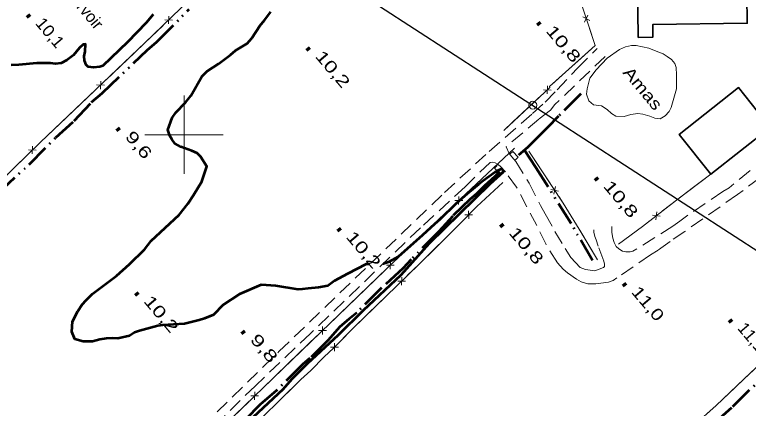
# Model space of a CAD drawing. Extents: x 386081 to 389416, y 5130568 to 5134082.
# Drawn here: x 386756.8 to 386943.8, y 5133130.3 to 5133230.6 of the extents above; entities that cross this region are included whole.
import ezdxf

# ---------------------------------------------------------------- set-up
doc = ezdxf.new("R2010")
doc.units = 0
doc.header["$LTSCALE"] = 1.2
for name, pattern in [('DASH_DOUBLE_DOT', [9.2, 5, -1.2, 0.3, -1.2, 0.3, -1.2]), ('LONG_DASH_SHORT_DASH', [9.9, 6, -1.2, 1.5, -1.2]), ('MEDIUM_DASHED', [4.5, 3, -1.5])]:
    doc.linetypes.add(name, pattern=pattern)
for name, color, linetype, lineweight in [('1', 7, 'Continuous', 53), ('19', 7, 'Continuous', 13), ('26', 7, 'Continuous', 35), ('3', 7, 'Continuous', 140), ('31', 7, 'Continuous', 70), ('33', 7, 'Continuous', 35), ('36', 7, 'Continuous', 13), ('37', 7, 'Continuous', 13), ('4', 7, 'DASH_DOUBLE_DOT', 53), ('57', 7, 'LONG_DASH_SHORT_DASH', 13), ('61', 7, 'Continuous', 13)]:
    doc.layers.add(name, color=color, linetype=linetype, lineweight=lineweight)

msp = doc.modelspace()

# ---------------------------------------------------------------- linework, layer by layer
at = {"layer": '1'}
for points in [[(386847.39, 5133167.02), (386846.39, 5133167.03), (386841.66, 5133164.58), (386838.31, 5133162.74), (386836.63, 5133161.45), (386834.27, 5133161.09), (386831.67, 5133160.85), (386830.18, 5133160.61), (386829.13, 5133160.55), (386823.37, 5133161.5), (386819.65, 5133161.77), (386814.13, 5133159.38), (386809.96, 5133156.62), (386807.53, 5133154.1), (386805.24, 5133153.18), (386803.87, 5133152.7), (386800.15, 5133151.85), (386794.51, 5133151.44), (386793.33, 5133151.26), (386788.62, 5133150.05), (386787.38, 5133149.56), (386786.07, 5133148.76), (386783.16, 5133148.09), (386781.74, 5133148.16), (386780.19, 5133148.11), (386778.51, 5133147.8), (386776.65, 5133147.32), (386774.3, 5133147.33), (386772.14, 5133147.89), (386771.4, 5133149.75), (386771.6, 5133152.4), (386772.92, 5133155.05), (386774.04, 5133156.77), (386775.04, 5133157.88), (386776.66, 5133159.48), (386782.82, 5133164.08), (386786.11, 5133166.97), (386789.91, 5133170.72), (386791.66, 5133172.93), (386798.76, 5133179.57), (386801, 5133182.4), (386802.44, 5133184.56), (386804.51, 5133188.07), (386805.77, 5133191.89), (386804.23, 5133194.43), (386803.37, 5133195.29), (386802.01, 5133195.92), (386799.17, 5133196.92), (386797.69, 5133197.79), (386796.89, 5133198.84), (386796.4, 5133199.71), (386795.85, 5133201.25), (386796.98, 5133204.33), (386797.92, 5133205.63), (386800.41, 5133208.21), (386801.72, 5133209.87), (386804.53, 5133214.86), (386805.9, 5133216.21), (386808.76, 5133218.05), (386811.81, 5133220.33), (386813.12, 5133221.49), (386816.1, 5133223.21), (386817.29, 5133224.63), (386819.35, 5133227.77), (386820.54, 5133229.18), (386822.1, 5133231.34)], [(386792.16, 5133230.61), (386790.32, 5133228.51), (386785.6, 5133223.55)], [(386785.6, 5133223.55), (386779.29, 5133217.54), (386778.58, 5133217.28), (386776.91, 5133217.09), (386775.57, 5133217.25), (386775.08, 5133217.84), (386774.63, 5133218.88), (386774.52, 5133219.98), (386774.8, 5133221.2), (386774.89, 5133223.09), (386774.27, 5133222.95), (386773.36, 5133222.15), (386771.79, 5133220.3), (386770.17, 5133219.01), (386768.67, 5133218.24), (386767.27, 5133218.04), (386765.93, 5133218.2), (386762.46, 5133218.25), (386757.87, 5133217.76)], [(386757.87, 5133217.76), (386755.96, 5133217.68)], [(386816.42, 5133126.9), (386825.26, 5133135.14), (386827.57, 5133137.78), (386831.43, 5133141.71), (386839.34, 5133149.03), (386845.7, 5133155.3), (386855.36, 5133164.33), (386862.59, 5133172.33), (386878.05, 5133187.46), (386881.41, 5133190.53), (386881.35, 5133190.96), (386881.04, 5133191.27), (386880.42, 5133191.03), (386879.3, 5133190.42), (386876.25, 5133188.27), (386875.07, 5133187.35), (386872.14, 5133184.95), (386869.34, 5133182.43), (386865.23, 5133178.37), (386863.8, 5133177.2), (386860.8, 5133174.37), (386854.58, 5133168.84), (386852.09, 5133167.5), (386850.85, 5133167.13), (386850.75, 5133167.13)]]:
    msp.add_lwpolyline(points, dxfattribs=at)
at = {"layer": '19', "linetype": 'MEDIUM_DASHED'}
for points in [[(386808.42, 5133129.37), (386824.17, 5133144.72), (386866.35, 5133185.23), (386877.81, 5133195.76), (386888.8, 5133205.4), (386892.04, 5133208.33), (386895.11, 5133211.41), (386900.27, 5133216.98), (386905.3, 5133221.94)], [(386907.33, 5133219.94), (386894.52, 5133207.68), (386893.36, 5133206.28), (386890.46, 5133203.96), (386882.14, 5133196.93), (386882.83, 5133195.25), (386883.51, 5133194.33), (386884.56, 5133193.17), (386887.94, 5133187.61), (386890.83, 5133181.92), (386892.06, 5133179.84), (386894.53, 5133175.32), (386897.11, 5133171.04), (386898.59, 5133168.72), (386900.92, 5133166.16), (386902.28, 5133165.68), (386904.67, 5133165.27), (386906.94, 5133166.13), (386907.14, 5133166.43), (386907.14, 5133167.04), (386907.02, 5133167.78), (386905.54, 5133171.58), (386905.05, 5133173.17), (386904.68, 5133174.03), (386904.43, 5133175.13), (386904.43, 5133175.75)], [(386946.78, 5133189.04), (386941.07, 5133184.75), (386927.65, 5133175.35), (386923.87, 5133172.82), (386920.81, 5133170.58), (386918.9, 5133169.4), (386910.34, 5133163.5), (386909.35, 5133162.88), (386908.19, 5133162.44), (386904.93, 5133161.97), (386902.9, 5133162.02), (386901.18, 5133162.49), (386900.01, 5133163.16), (386897.74, 5133164.79), (386896.63, 5133165.77), (386895.15, 5133167.35), (386892.26, 5133172.05), (386889.92, 5133176.83), (386884.75, 5133186.61), (386881.89, 5133190.56), (386880.59, 5133191.96), (386879.92, 5133192.5), (386879.3, 5133192.87), (386878.5, 5133193.04), (386878, 5133192.92), (386871.62, 5133186.73), (386860.27, 5133176.26), (386832.25, 5133149.37), (386818.19, 5133136.03), (386790.91, 5133109.36)], [(386944.32, 5133190.84), (386938.92, 5133186.49), (386937.32, 5133185.49), (386928.03, 5133179.23), (386926.38, 5133177.93), (386924.54, 5133176.68), (386914.4, 5133170.3), (386913.74, 5133170.19), (386912.63, 5133170.18), (386911.71, 5133170.35), (386910.79, 5133170.9), (386910.17, 5133171.5), (386909.62, 5133172.54), (386909.25, 5133173.65), (386909.06, 5133175.06), (386909, 5133176.59)]]:
    msp.add_lwpolyline(points, dxfattribs=at)
at = {"layer": '26'}
for p, q in [((386883.79, 5133195.75), (386883.07, 5133195.07)), ((386883.79, 5133195.75), (386885.18, 5133194.29)), ((386885.18, 5133194.29), (386884.45, 5133193.6)), ((386879.09, 5133191.49), (386879.81, 5133192.18)), ((386880.5, 5133190.04), (386879.09, 5133191.49)), ((386880.5, 5133190.04), (386881.22, 5133190.74))]:
    msp.add_line(p, q, dxfattribs=at)
at = {"layer": '3'}
for p, q in [((386760.1, 5133230.53), (386760.61, 5133229.92)), ((386890.21, 5133228.6), (386890.72, 5133227.99)), ((386831.4, 5133222.14), (386831.91, 5133221.53)), ((386782.96, 5133201.65), (386783.47, 5133201.04)), ((386904.84, 5133189.04), (386905.35, 5133188.43)), ((386839.25, 5133176.13), (386839.76, 5133175.52)), ((386880.74, 5133177.17), (386881.25, 5133176.56)), ((386911.98, 5133162.09), (386912.49, 5133161.48)), ((386787.69, 5133159.74), (386788.2, 5133159.13)), ((386939.04, 5133152.84), (386939.55, 5133152.23)), ((386814.82, 5133149.95), (386815.33, 5133149.34))]:
    msp.add_line(p, q, dxfattribs=at)
at = {"layer": '31', "lineweight": 35}
for points in [[(386922.89, 5133242.83), (386932.03, 5133242.96), (386932.09, 5133238.6), (386935.67, 5133238.65), (386935.61, 5133242.7), (386943.34, 5133242.81), (386943.54, 5133228.39), (386919.46, 5133228.05), (386919.5, 5133224.86), (386915.77, 5133224.8), (386915.59, 5133238.19), (386922.95, 5133238.29)], [(386949.38, 5133201.8), (386934.23, 5133189.9), (386926.21, 5133200.09), (386941.33, 5133212.01)]]:
    msp.add_lwpolyline(points, close=True, dxfattribs=at)
at = {"layer": '36', "lineweight": 25}
msp.add_lwpolyline([(386529.48, 5133338.34), (386646.14, 5133320.91), (386734.05, 5133307.9), (386763.33, 5133288.82), (386823.06, 5133250.19), (386965.77, 5133157.68), (387040.78, 5133098.87), (387093.59, 5133057.78), (387159.68, 5133026.76), (387228.64, 5132973.67), (387297.42, 5132941.46), (387339.88, 5132913.57), (387352.13, 5132976.96), (387402.17, 5132955.12), (387471.5, 5132924.49), (387529.57, 5132869.95)], dxfattribs=at)
at = {"layer": '36'}
msp.add_circle((386888.898, 5133207.52), 1, dxfattribs=at)
at = {"layer": '37'}
for p, q in [((386902.05, 5133228.67), (386902.95, 5133230.46)), ((386797.08, 5133229.22), (386795.08, 5133229.25)), ((386796.06, 5133228.23), (386796.09, 5133230.24)), ((386901.6, 5133230.01), (386903.39, 5133229.11)), ((386780.18, 5133214.02), (386787.43, 5133220.91)), ((386778.71, 5133211.64), (386778.76, 5133213.65)), ((386779.74, 5133212.62), (386777.73, 5133212.67)), ((386892.62, 5133212.42), (386892.54, 5133210.42)), ((386770.04, 5133204.38), (386777.28, 5133211.27)), ((386891.11, 5133210.06), (386883.78, 5133203.26)), ((386891.58, 5133211.45), (386893.58, 5133211.38)), ((386883.78, 5133203.26), (386881.47, 5133201.11)), ((386761.33, 5133195.1), (386761.37, 5133197.1)), ((386762.35, 5133196.08), (386760.35, 5133196.11)), ((386878.77, 5133191.45), (386884.24, 5133196.6)), ((386887.84, 5133195.8), (386893.38, 5133187.47)), ((386752.72, 5133187.76), (386759.91, 5133194.71)), ((386871.48, 5133184.6), (386878.77, 5133191.45)), ((386929.88, 5133186.64), (386934.23, 5133189.9)), ((386893.5, 5133186), (386895.47, 5133185.61)), ((386894.29, 5133184.83), (386894.68, 5133186.79)), ((386869.99, 5133182.23), (386870.05, 5133184.23)), ((386861.28, 5133175.01), (386868.57, 5133181.86)), ((386871.02, 5133183.2), (386869.02, 5133183.26)), ((386872.51, 5133180.59), (386872.55, 5133178.58)), ((386920.23, 5133178.34), (386920.47, 5133180.33)), ((386871.53, 5133179.56), (386873.53, 5133179.6)), ((386921.35, 5133179.21), (386919.36, 5133179.46)), ((386900.89, 5133175.66), (386905.41, 5133168.1)), ((386853.59, 5133166.73), (386851.58, 5133166.76)), ((386852.57, 5133165.74), (386852.6, 5133167.75)), ((386843.94, 5133158.42), (386851.14, 5133165.36)), ((386855.49, 5133163.7), (386855.46, 5133161.69)), ((386854.04, 5133161.3), (386846.87, 5133154.33)), ((386854.48, 5133162.71), (386856.48, 5133162.68)), ((386836.74, 5133151.48), (386843.94, 5133158.42)), ((386836.3, 5133150.08), (386834.3, 5133150.12)), ((386835.28, 5133149.1), (386835.32, 5133151.1)), ((386826.66, 5133141.77), (386833.86, 5133148.71)), ((386838.36, 5133146.88), (386838.37, 5133144.87)), ((386837.36, 5133145.87), (386839.36, 5133145.88)), ((386819.45, 5133134.84), (386826.66, 5133141.77)), ((386829.7, 5133137.57), (386822.59, 5133130.55)), ((386819.01, 5133133.43), (386817.01, 5133133.47)), ((386817.99, 5133132.45), (386818.03, 5133134.45)), ((386809.37, 5133125.12), (386816.57, 5133132.06))]:
    msp.add_line(p, q, dxfattribs=at)
for points in [[(386669.49, 5133200.45), (386683.97, 5133183.96), (386701.46, 5133165.09), (386715.01, 5133150.92), (386727.96, 5133163.46), (386746.64, 5133181.9), (386763.45, 5133198.12), (386790.04, 5133223.39), (386801.43, 5133234.42), (386817.32, 5133249), (386824.42, 5133255.99), (386849.04, 5133279.7), (386869.98, 5133299.03), (386874.17, 5133303.31), (386874.92, 5133304.17), (386875.99, 5133305.83), (386876.61, 5133307.19), (386877.06, 5133308.73), (386877.63, 5133311.76)], [(386877, 5133308.55), (386879.06, 5133307.66), (386880.11, 5133306.38), (386883.47, 5133298.24), (386886.62, 5133286.86), (386889.34, 5133276.28), (386892.51, 5133263.36), (386894.38, 5133257.31), (386896.69, 5133248.16), (386899.39, 5133238.6), (386901.86, 5133231.5), (386904.75, 5133222.74), (386897.26, 5133215.91), (386893.12, 5133212.25), (386893.24, 5133212.03), (386881.47, 5133201.11)], [(386787.43, 5133220.91), (386790.04, 5133223.39), (386794.64, 5133227.84)], [(386903.13, 5133227.67), (386904.75, 5133222.74), (386901.19, 5133219.5)], [(386901.19, 5133219.5), (386897.26, 5133215.91), (386893.76, 5133212.81)], [(386762.79, 5133197.49), (386763.45, 5133198.12), (386770.04, 5133204.38)], [(386530.07, 5132861.61), (386562.75, 5132893.49), (386652.89, 5132978.46), (386693.19, 5133016.18), (386723.16, 5133043.72), (386765.92, 5133083.86), (386803.32, 5133119.3), (386856.65, 5133170.66), (386884.24, 5133196.6)], [(386887.84, 5133195.8), (386896.67, 5133182.52), (386900.73, 5133175.92), (386905.41, 5133168.1)], [(386910.75, 5133172.14), (386916.89, 5133176.63), (386925.48, 5133183.34), (386934.23, 5133189.9)], [(386881.25, 5133187.82), (386874.59, 5133181.73), (386870.23, 5133177.19), (386859.96, 5133167.05), (386842.96, 5133150.53), (386838.11, 5133145.62), (386835.74, 5133143.4), (386832.32, 5133139.9), (386829.76, 5133137.63), (386819.74, 5133127.74)], [(386881.25, 5133187.82), (386874.59, 5133181.73), (386873.91, 5133181.03)], [(386921.93, 5133180.57), (386925.48, 5133183.34), (386929.88, 5133186.64)], [(386895.59, 5133184.14), (386896.67, 5133182.52), (386900.73, 5133175.92), (386900.89, 5133175.66)], [(386871.14, 5133178.14), (386870.23, 5133177.19), (386864.05, 5133171.09)], [(386910.75, 5133172.14), (386916.89, 5133176.63), (386918.78, 5133178.1)], [(386854.03, 5133168.13), (386856.65, 5133170.66), (386861.28, 5133175.01)], [(386864.05, 5133171.09), (386859.96, 5133167.05), (386856.91, 5133164.09)], [(386846.87, 5133154.33), (386842.96, 5133150.53), (386839.77, 5133147.3)], [(386836.91, 5133144.5), (386835.74, 5133143.4), (386832.32, 5133139.9), (386829.76, 5133137.63), (386829.7, 5133137.57)], [(386930.14, 5133126.09), (386935.62, 5133131), (386942.76, 5133137.82), (386950.18, 5133144.76)], [(386940.46, 5133135.62), (386942.76, 5133137.82), (386947.74, 5133142.48)], [(386933.15, 5133128.79), (386935.62, 5133131), (386940.46, 5133135.62)]]:
    msp.add_lwpolyline(points, dxfattribs=at)
at = {"layer": '4'}
for points in [[(386752.46, 5133184.99), (386760.5, 5133192.43), (386767.29, 5133199.26), (386772.02, 5133203.57), (386776.45, 5133208.3), (386779.12, 5133210.58), (386790.59, 5133221.53), (386793.08, 5133223.62), (386801.31, 5133231.99)], [(386901.14, 5133210.41), (386895.41, 5133204.75), (386892.66, 5133201.8), (386889.25, 5133198.43), (386887.5, 5133196.71), (386885.27, 5133194.76)], [(386904.13, 5133167.94), (386898.67, 5133177.38), (386889.7, 5133191.62), (386886.8, 5133196.08)], [(386880.44, 5133190.55), (386879.19, 5133189.32), (386876.57, 5133186.98), (386874.52, 5133184.95), (386872.9, 5133183.6), (386868.47, 5133179.23), (386864.92, 5133175.36), (386857.88, 5133168.17), (386855.88, 5133165.95), (386850.34, 5133160.98), (386844.05, 5133154.64), (386841.99, 5133152.99), (386839.75, 5133151.02), (386836.63, 5133147.57), (386832.02, 5133143.02), (386830.27, 5133141.55), (386823.54, 5133134.78), (386819.37, 5133131.28), (386815.69, 5133127.41)], [(386952.01, 5133142.54), (386939.5, 5133130.44), (386929.5, 5133121.41)]]:
    msp.add_lwpolyline(points, dxfattribs=at)
at = {"layer": '57'}
msp.add_lwpolyline([(386919.88, 5133221.47), (386918.47, 5133222.01), (386915.27, 5133222.72), (386914.05, 5133222.71), (386912.51, 5133222.39), (386910.98, 5133221.7), (386907.85, 5133219.52), (386905.02, 5133216.54), (386903.46, 5133214.42), (386902.72, 5133211.71), (386902.54, 5133210.29), (386903.21, 5133208.64), (386904.38, 5133207.61), (386906.41, 5133207.32), (386907.82, 5133206.41), (386908.93, 5133205.44), (386910.04, 5133204.71), (386912.19, 5133204.67), (386913.84, 5133205.11), (386915.62, 5133205.44), (386916.91, 5133205.27), (386918.7, 5133204.73), (386919.99, 5133204.19), (386921.34, 5133204.08), (386922.63, 5133204.77), (386923.61, 5133205.88), (386924.16, 5133206.93), (386925.54, 5133211.7), (386925.53, 5133215.26), (386925.41, 5133217.1), (386925.1, 5133218.14), (386924.24, 5133219.12), (386923.14, 5133219.96), (386922.15, 5133220.57)], close=True, dxfattribs=at)
at = {"layer": '61'}
for p, q in [((386800, 5133190), (386800, 5133210)), ((386790, 5133200), (386810, 5133200))]:
    msp.add_line(p, q, dxfattribs=at)

# ---------------------------------------------------------------- texts
at = {"layer": '3'}
for s, width, p in [('10,1   ', 1.1, (386761.93, 5133228.31)), ('10,8   ', 1.4, (386892.04, 5133226.38)), ('10,2   ', 1.4, (386833.23, 5133219.92)), ('9,6    ', 1.4, (386784.79, 5133199.43)), ('10,8   ', 1.4, (386906.67, 5133186.82)), ('10,8   ', 1.4, (386882.57, 5133174.95)), ('10,2   ', 1.4, (386841.08, 5133173.91)), ('11,0   ', 1.3, (386913.81, 5133159.87)), ('10,2   ', 1.4, (386789.52, 5133157.52)), ('11,1   ', 1.05, (386940.87, 5133150.62)), ('9,8    ', 1.45, (386816.65, 5133147.73))]:
    msp.add_text(s, height=3, rotation=310.294, dxfattribs=dict(at, width=width)).set_placement(p)
at = {"layer": '33'}
msp.add_text('Réservoir', height=3, rotation=309.89, dxfattribs=at).set_placement((386766.41, 5133239.69))
at = {"layer": '57', "width": 1.25}
msp.add_text('Amas', height=3, rotation=309.89, dxfattribs=at).set_placement((386911.67, 5133215.75))

doc.saveas('drawing.dxf')
